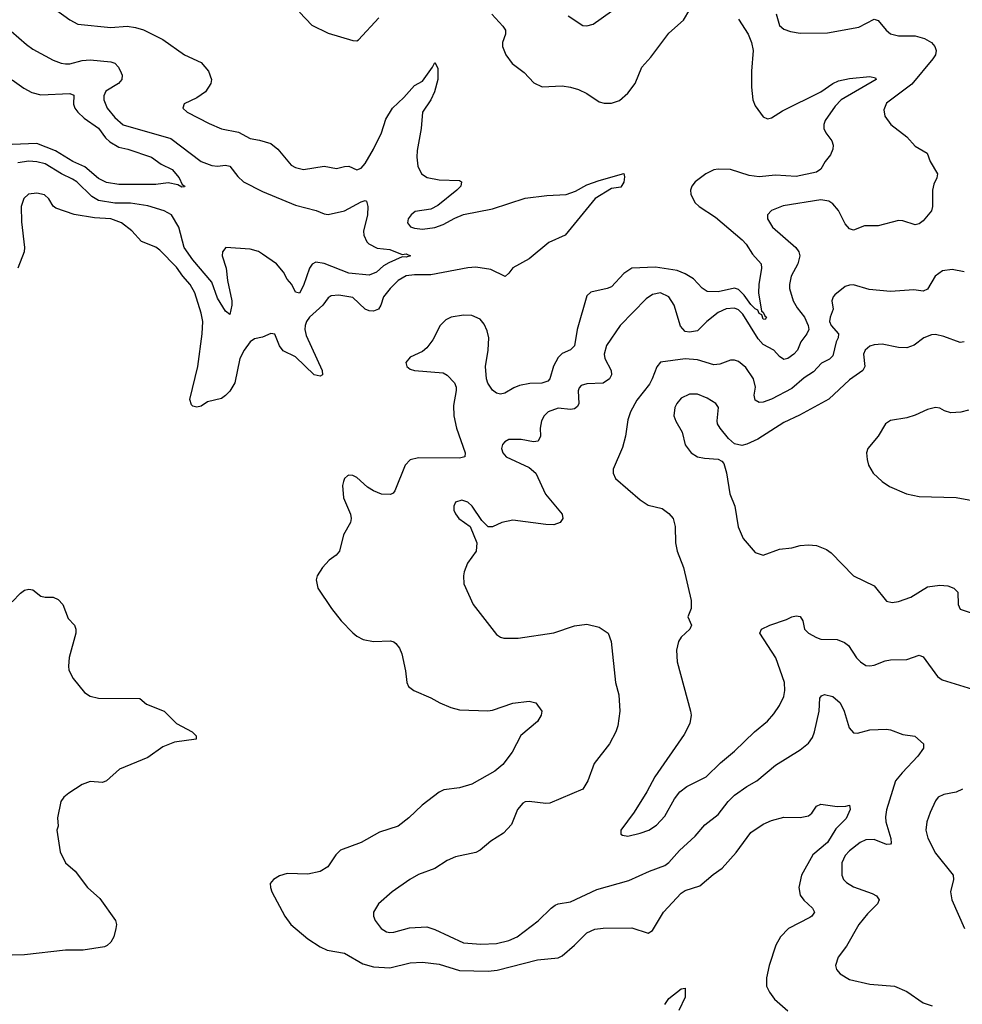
# Model space of a CAD drawing. Header units: inches. Extents: x 1305375 to 1407406, y 744550 to 841633.
# Tile 448 of 509: x 1390446 to 1395040, y 803421 to 808221. Entities that reach past the tile are written whole.
import ezdxf

# ---------------------------------------------------------------- set-up
doc = ezdxf.new("R2010")
doc.units = ezdxf.units.IN
doc.header["$MEASUREMENT"] = 0
doc.layers.add('B3890', color=7, linetype='Continuous')

msp = doc.modelspace()

# ---------------------------------------------------------------- linework, layer by layer
at = {"layer": 'B3890', "color": 5}
for points, elevation in [([(1390579.4, 808299.4), (1390690, 808220.9), (1390730, 808199.6), (1390890, 808183.5), (1390970, 808189.2), (1391010, 808183.6), (1391050, 808171.4), (1391144, 808124), (1391250, 808050.2), (1391330, 808012.7), (1391366, 807970), (1391380.4, 807930), (1391378, 807910), (1391352.2, 807870), (1391310, 807839.8), (1391247.7, 807810), (1391240.5, 807790), (1391263, 807770), (1391370, 807714.7), (1391429.3, 807689.3), (1391511.9, 807671.9), (1391570, 807642), (1391614.4, 807634.4), (1391670, 807617.3), (1391704.6, 807590), (1391770, 807512), (1391790, 807500.3), (1391830, 807490.3), (1391930, 807507.3), (1391990, 807495.4), (1392030, 807506), (1392050, 807506.3), (1392090, 807489.1), (1392110, 807497.3), (1392130, 807519.6), (1392171.3, 807590), (1392209.3, 807670), (1392230, 807735.8), (1392263, 807790), (1392318.2, 807841.9), (1392370, 807900.3), (1392410, 807921.1), (1392458.7, 807990), (1392470, 808013), (1392484.2, 807984.2), (1392484.7, 807930), (1392468.3, 807870), (1392450, 807830.8), (1392410.1, 807770), (1392403.5, 807690), (1392383.6, 807583.6), (1392382, 807550), (1392387.1, 807507.1), (1392404.9, 807470), (1392432.1, 807452.1), (1392490, 807440.2), (1392590, 807436.4), (1392599.1, 807430), (1392595.8, 807410), (1392577, 807390), (1392484.2, 807315.8), (1392450, 807297.7), (1392374.2, 807285.8), (1392353.7, 807270), (1392340.3, 807250), (1392337, 807230), (1392351.5, 807211.5), (1392370, 807204.2), (1392410, 807200.2), (1392470, 807207.4), (1392510, 807222), (1392566.3, 807253.7), (1392609.4, 807270.6), (1392750, 807298.8), (1392910, 807350.1), (1393015.8, 807364.2), (1393110, 807369.1), (1393154.8, 807385.2), (1393210, 807416.6), (1393270, 807437.1), (1393390, 807470.4), (1393394.3, 807454.3), (1393390, 807429), (1393375.2, 807404.8), (1393330, 807398.5), (1393250.2, 807349.8), (1393105.3, 807170), (1393025.8, 807134.3), (1392930, 807054.7), (1392849.5, 807010.6), (1392830, 806984.5), (1392811.5, 806968.5), (1392742.9, 807002.9), (1392670, 807013.8), (1392630, 807011.3), (1392450, 806977.8), (1392370, 806977.4), (1392330, 806971.7), (1392291, 806950), (1392251, 806910), (1392219, 806870), (1392206.6, 806830), (1392194.8, 806810), (1392170, 806800.6), (1392150, 806801.9), (1392130, 806810.5), (1392070, 806866.5), (1392001.6, 806878.4), (1391965, 806875), (1391950, 806864.7), (1391923.2, 806830), (1391858.9, 806770), (1391844.7, 806750), (1391838.1, 806730), (1391836.3, 806710), (1391842.1, 806682.1), (1391920.2, 806510), (1391922.4, 806490), (1391910, 806483.5), (1391881.1, 806490), (1391790, 806577), (1391730, 806606.9), (1391711.8, 806631.8), (1391690, 806687.3), (1391670, 806691), (1391630, 806672.6), (1391590, 806665.1), (1391570, 806649.7), (1391540.1, 806610), (1391519.8, 806570), (1391494.7, 806450), (1391470.1, 806410), (1391450, 806388.4), (1391430, 806374.3), (1391362.3, 806357.7), (1391330, 806336.8), (1391310, 806331.9), (1391290, 806336.4), (1391283.3, 806343.3), (1391275.7, 806370), (1391314.3, 806530), (1391336.2, 806690), (1391338.3, 806750), (1391331.1, 806790), (1391299.1, 806890), (1391277.1, 806930), (1391241.1, 806970), (1391210, 807015), (1391130, 807097.4), (1391110, 807111.5), (1391039.1, 807139.1), (1390992, 807192), (1390942.5, 807230), (1390890, 807249.9), (1390810, 807254.4), (1390711.6, 807271.6), (1390622.7, 807302.7), (1390610, 807312.4), (1390587.6, 807347.6), (1390567.1, 807367.1), (1390530, 807375.6), (1390488.5, 807370), (1390465.8, 807350), (1390453.7, 807310), (1390455.3, 807235.3), (1390470.2, 807110), (1390468.4, 807090), (1390437.7, 807010)], 1080), ([(1391810, 808257), (1391870, 808194.4), (1391950, 808155.6), (1392070, 808118.9), (1392090, 808118.4), (1392097.2, 808122.7), (1392196.3, 808230)], 1120), ([(1394133.4, 808250), (1394150, 808192.7), (1394170, 808175.2), (1394203.1, 808163.1), (1394250, 808155.1), (1394383.7, 808156.3), (1394536.2, 808183.8), (1394610, 808223), (1394630, 808216.3), (1394669.3, 808169.3), (1394690, 808151.5), (1394730, 808141.5), (1394810, 808143), (1394855.8, 808130), (1394890.3, 808110), (1394906.7, 808090), (1394912.8, 808070), (1394909.2, 808050), (1394896.5, 808030), (1394793.6, 807906.4), (1394670, 807813.5), (1394658, 807782), (1394663.2, 807750), (1394691.8, 807710), (1394769.3, 807650), (1394810, 807603.6), (1394868.2, 807570), (1394883.1, 807530), (1394918.6, 807470), (1394916.5, 807450), (1394901.4, 807418.6), (1394894.7, 807390), (1394894.3, 807310), (1394890.2, 807289.8), (1394850, 807240.7), (1394830, 807225.1), (1394810, 807220.4), (1394750, 807241.1), (1394730, 807242.5), (1394630, 807215.8), (1394563.6, 807216.4), (1394510, 807194.7), (1394490, 807201.1), (1394470, 807225.4), (1394437.5, 807290), (1394410, 807322.8), (1394390, 807335.5), (1394350, 807342.2), (1394166.4, 807313.6), (1394110.6, 807290), (1394090.6, 807270), (1394090.4, 807250), (1394115.3, 807210), (1394228.9, 807110), (1394242.8, 807090), (1394248.2, 807070), (1394238.6, 807030), (1394206.7, 806970), (1394198, 806930), (1394198.5, 806910), (1394216.3, 806850), (1394235.9, 806815.9), (1394271.8, 806770), (1394289.4, 806730), (1394291.6, 806710), (1394283.2, 806690), (1394253.5, 806650), (1394237, 806610), (1394219.7, 806590), (1394190, 806569), (1394170, 806564.2), (1394150, 806578.5), (1394121.1, 806610), (1394070, 806636.8), (1394045.5, 806665.5), (1393970, 806785.2), (1393950, 806806.1), (1393930, 806814.7), (1393890, 806811), (1393850, 806793.4), (1393795.5, 806750), (1393750, 806704.6), (1393710, 806697), (1393690, 806701.1), (1393666.7, 806726.7), (1393635.4, 806830), (1393610, 806869.8), (1393570, 806889), (1393530, 806881.6), (1393499.1, 806860.9), (1393372.3, 806730), (1393306.7, 806633.3), (1393294.2, 806590), (1393297.3, 806570), (1393328.5, 806510), (1393330.4, 806490), (1393320.5, 806470), (1393290, 806448.5), (1393210, 806445.3), (1393183.1, 806436.9), (1393173.2, 806426.8), (1393168.7, 806411.3), (1393171.8, 806350), (1393164.4, 806335.6), (1393150, 806323.8), (1393130, 806320.7), (1393070, 806327.2), (1393021.3, 806310), (1393002.3, 806290), (1392990, 806265.2), (1392983.6, 806230), (1392984.4, 806190), (1392973.5, 806166.5), (1392950, 806162.9), (1392890, 806174), (1392830, 806174.3), (1392810, 806163.7), (1392799.3, 806150), (1392794.9, 806130), (1392801.6, 806110), (1392817.3, 806090), (1392930, 806038.4), (1392962.4, 806010), (1393008.4, 805908.4), (1393090.4, 805810), (1393093, 805790), (1393081, 805770), (1393050, 805758), (1393010, 805759.3), (1392850, 805781.3), (1392796, 805770), (1392750, 805749.3), (1392730, 805749.2), (1392698.9, 805778.9), (1392651.8, 805850), (1392630, 805869.3), (1392601.6, 805878.4), (1392570, 805868.7), (1392562, 805850), (1392562, 805830), (1392570, 805811.3), (1392586.8, 805790), (1392641, 805750), (1392674.8, 805670), (1392670.7, 805630), (1392628.7, 805571.3), (1392612.7, 805530), (1392608.4, 805510), (1392610.5, 805470), (1392657.1, 805370), (1392770, 805223), (1392790, 805210.4), (1392806.5, 805206.5), (1392874.9, 805205.1), (1393050, 805231.8), (1393150, 805265.7), (1393210, 805274.8), (1393270, 805259.5), (1393314, 805230), (1393328.9, 805190), (1393350.2, 804990.2), (1393366.4, 804930), (1393370.4, 804849.7), (1393361.4, 804778.6), (1393352.4, 804750), (1393320.4, 804690), (1393245.9, 804594.1), (1393215.8, 804510), (1393190.5, 804470), (1393030, 804402), (1393010, 804399.7), (1392930, 804409.6), (1392910, 804407.6), (1392898.9, 804401.1), (1392872.4, 804370), (1392842.9, 804297.1), (1392804.8, 804255.2), (1392743, 804217), (1392690, 804172), (1392670, 804161.6), (1392570, 804140.5), (1392530, 804121.3), (1392470, 804082.6), (1392390, 804054.3), (1392348, 804030), (1392261.6, 803970), (1392194.9, 803910), (1392170.5, 803870), (1392170.4, 803850), (1392179.3, 803830), (1392208.4, 803790), (1392233.5, 803773.5), (1392250, 803770.4), (1392270, 803773.4), (1392346.3, 803793.7), (1392430, 803798), (1392470, 803786.4), (1392610, 803720.7), (1392693.8, 803713.9), (1392770, 803716.6), (1392830, 803732.3), (1392871, 803750), (1392972.5, 803827.5), (1393036.3, 803890), (1393056, 803904), (1393070, 803910.3), (1393130, 803920.8), (1393259.3, 803980.7), (1393415.7, 804024.3), (1393516, 804070), (1393590, 804097.7), (1393610, 804111.7), (1393662.7, 804170), (1393738.9, 804241.1), (1393784.6, 804295.4), (1393850, 804346.7), (1393899.3, 804410), (1393930, 804440.2), (1393990, 804482.4), (1394039.6, 804510), (1394130, 804586.7), (1394250, 804661.5), (1394290, 804693.4), (1394310, 804721.5), (1394320.5, 804750), (1394343.4, 804850), (1394346.2, 804913.8), (1394354.5, 804925.5), (1394368.4, 804931.6), (1394410, 804921.5), (1394444.9, 804890), (1394464.6, 804850), (1394488, 804768), (1394510, 804744.9), (1394530, 804742), (1394590, 804759.5), (1394670, 804762), (1394690, 804758.7), (1394750, 804735.5), (1394808.7, 804728.7), (1394850.4, 804690.3), (1394850.4, 804670), (1394823.2, 804630), (1394746.4, 804550), (1394715, 804510), (1394671, 804369), (1394665.4, 804334.6), (1394666.9, 804310), (1394692.4, 804230), (1394693.7, 804206.3), (1394690, 804201.6), (1394670, 804200.3), (1394610, 804224.5), (1394570, 804222.9), (1394542.6, 804210), (1394490, 804169.7), (1394470, 804146), (1394453.4, 804110), (1394452.8, 804050), (1394461.7, 804030), (1394475, 804015), (1394510, 803993), (1394601.7, 803961.7), (1394621.6, 803950), (1394634.4, 803930), (1394626.7, 803910), (1394577.5, 803862.5), (1394535.3, 803810), (1394476, 803704), (1394434.9, 803650), (1394422, 803610), (1394427.3, 803590), (1394444.9, 803570), (1394490, 803541.7), (1394590, 803519.6), (1394710, 803509.1), (1394770, 803482.6), (1394850, 803428.9), (1394893.2, 803413.2)], 1140), ([(1392747.6, 808247.6), (1392800.3, 808190), (1392813.4, 808170), (1392814, 808150), (1392799.5, 808110), (1392799.5, 808090), (1392814.9, 808050), (1392847.1, 808007.1), (1392904.2, 807964.2), (1392952.7, 807912.7), (1392993.3, 807893.3), (1393090, 807897.7), (1393130, 807891.7), (1393170, 807880.3), (1393210, 807861.7), (1393270, 807821.1), (1393294.4, 807814.4), (1393330, 807814.6), (1393370, 807827.2), (1393410, 807862.6), (1393446.2, 807910), (1393477.7, 807990), (1393522.4, 808037.6), (1393610, 808154.7), (1393682.1, 808217.9), (1393712.4, 808270)], 1120), ([(1393119.9, 808239.9), (1393190, 808192.7), (1393210, 808190.4), (1393240.8, 808199.2), (1393330, 808263.1)], 1140), ([(1393950, 808224.2), (1393996, 808150), (1394013.6, 808110), (1394020.4, 808070), (1394012.1, 807970), (1394012.7, 807892.7), (1394019.2, 807830), (1394030, 807800.4), (1394070, 807747.2), (1394090, 807738.3), (1394110, 807742.2), (1394163.7, 807776.3), (1394350, 807869.4), (1394408.6, 807910), (1394437.6, 807922.4), (1394490, 807933.6), (1394590, 807944), (1394617.3, 807937.3), (1394620.5, 807930), (1394450, 807829.6), (1394420.7, 807799.4), (1394371.6, 807730), (1394364.8, 807710), (1394365.5, 807690), (1394374.5, 807670), (1394404.2, 807630), (1394410.9, 807610), (1394409.3, 807590), (1394398.6, 807561.5), (1394372.5, 807530), (1394350, 807492.4), (1394330, 807478), (1394230, 807457.2), (1394130, 807462.2), (1394050, 807454.9), (1394001.2, 807461.2), (1393910, 807489.9), (1393850, 807491.8), (1393830, 807489), (1393790.3, 807470), (1393738.9, 807430), (1393722.6, 807410), (1393715.6, 807390), (1393717.8, 807370), (1393737.3, 807330), (1393757.3, 807310), (1393837.7, 807257.7), (1393967.4, 807147.4), (1393986.1, 807126.1), (1394017.1, 807077.1), (1394059.7, 807030), (1394060.9, 807010), (1394048, 806930), (1394047.5, 806890), (1394060.8, 806800.8), (1394070, 806795.6), (1394077, 806777), (1394086.4, 806770), (1394079.9, 806760.1), (1394070, 806760.9), (1394062.4, 806782.4), (1394050, 806788.8), (1394044.2, 806804.2), (1394030, 806811.6), (1394010, 806832.7), (1393977.5, 806877.5), (1393950, 806906.3), (1393930, 806911.9), (1393850, 806895), (1393796.5, 806896.5), (1393772.2, 806912.2), (1393730, 806957.4), (1393690, 806982.4), (1393650, 806997.5), (1393545.5, 807014.5), (1393430, 807009.8), (1393390, 806983.1), (1393330, 806918.7), (1393310, 806909.8), (1393230, 806892.6), (1393210, 806874.5), (1393163, 806710), (1393149.5, 806630.5), (1393130, 806610.8), (1393090, 806594.2), (1393070, 806574.8), (1393047.7, 806532.3), (1393030.6, 806469.4), (1393020.6, 806459.4), (1392990.7, 806449.3), (1392933.2, 806446.8), (1392882.5, 806437.5), (1392853.8, 806426.2), (1392810, 806400.3), (1392790, 806395.9), (1392770, 806400.3), (1392750, 806414.2), (1392728.2, 806448.2), (1392720.6, 806470), (1392715.9, 806530), (1392729.9, 806610), (1392731.9, 806670), (1392724.7, 806704.7), (1392710, 806737.2), (1392690, 806761.8), (1392650, 806778.6), (1392610, 806781), (1392548.8, 806771.2), (1392522.6, 806757.4), (1392495.5, 806730), (1392459.8, 806660.2), (1392430, 806620.5), (1392410, 806603.5), (1392350, 806575.6), (1392328, 806550), (1392333.4, 806530), (1392350, 806517.1), (1392370, 806510.4), (1392510, 806499), (1392530, 806487.2), (1392565.3, 806450), (1392573.4, 806430), (1392573.1, 806413.1), (1392560.6, 806339.4), (1392562.3, 806290), (1392575.1, 806230), (1392617.6, 806110), (1392616, 806090), (1392590, 806083), (1392390, 806085.1), (1392350, 806075.1), (1392325.7, 806050), (1392275.3, 805924.7), (1392267, 805913), (1392253.1, 805906.9), (1392210, 805908.3), (1392170, 805924), (1392141.6, 805941.6), (1392090, 805989.5), (1392070, 805999.5), (1392050, 806000.9), (1392043.1, 805996.9), (1392030, 805984), (1392023.8, 805970), (1392019.3, 805950), (1392023.7, 805890), (1392058.4, 805810), (1392062.4, 805790), (1392058.4, 805770), (1392024.4, 805710), (1392005.5, 805630), (1391988.8, 805611.2), (1391954, 805586), (1391922, 805550), (1391895.5, 805510), (1391890.5, 805490), (1391899.3, 805450), (1391965.3, 805350), (1392013.7, 805290), (1392070, 805232.4), (1392090, 805215.5), (1392119.9, 805199.9), (1392170, 805190.3), (1392252.7, 805192.7), (1392270, 805188.2), (1392279.9, 805179.9), (1392297.5, 805157.5), (1392308.4, 805130), (1392326.2, 805046.2), (1392332.7, 804990), (1392341.6, 804970), (1392367.7, 804950), (1392450, 804914.3), (1392493.4, 804890), (1392547.1, 804867.1), (1392590, 804856.5), (1392727.9, 804852.1), (1392750, 804855.5), (1392850, 804889), (1392930, 804899.3), (1392961, 804890), (1392990.6, 804850), (1392987.7, 804830), (1392970, 804799.3), (1392888.1, 804731.9), (1392846.7, 804650), (1392800.4, 804590), (1392762, 804558), (1392650, 804494), (1392590, 804476.9), (1392514.1, 804465.9), (1392490, 804454.7), (1392408.3, 804391.7), (1392342.6, 804330), (1392290.9, 804289.1), (1392199.4, 804260.6), (1392110.7, 804210), (1392010, 804172), (1391987.3, 804150), (1391948.5, 804091.5), (1391910, 804067.6), (1391850, 804054.7), (1391750, 804058.7), (1391712.3, 804047.7), (1391682.8, 804030), (1391667.7, 804010), (1391668.2, 803990), (1391674.9, 803970), (1391738.4, 803850), (1391768.4, 803810), (1391850, 803739.5), (1391910, 803700.3), (1391944.8, 803684.8), (1392030, 803670.2), (1392118.6, 803618.6), (1392170, 803604.1), (1392250, 803598.9), (1392350, 803623.2), (1392410, 803626.3), (1392490, 803616.6), (1392590, 803586), (1392730, 803582.6), (1392772.6, 803587.4), (1392970, 803637.7), (1393070, 803647.4), (1393090, 803656.9), (1393150.5, 803709.5), (1393209.7, 803770), (1393250, 803787.5), (1393290, 803792.9), (1393430, 803793.6), (1393510, 803768.4), (1393530, 803781.3), (1393583.4, 803870), (1393670, 803962.9), (1393690, 803975.1), (1393760.8, 803999.2), (1393825.5, 804054.5), (1393870, 804084.9), (1393938.5, 804161.5), (1394010, 804258.3), (1394070, 804299.1), (1394110, 804316.9), (1394170, 804333.4), (1394250, 804332.4), (1394290, 804340.3), (1394307.4, 804352.6), (1394330, 804387.3), (1394350, 804396.4), (1394430, 804384.7), (1394473.3, 804386.7), (1394490, 804391.8), (1394493, 804370), (1394473.4, 804326.6), (1394424.2, 804275.8), (1394383.9, 804210), (1394312.5, 804150), (1394256.6, 804050), (1394244.1, 803990), (1394250, 803952.4), (1394267.9, 803927.9), (1394310.3, 803890), (1394320.3, 803870), (1394307, 803850), (1394296.7, 803843.3), (1394193.4, 803790), (1394154, 803750), (1394131.1, 803708.9), (1394099.1, 803610), (1394085.2, 803550), (1394086.2, 803510), (1394099.8, 803479.8), (1394125.4, 803445.5), (1394189.5, 803389.5)], 1120), ([(1390404.2, 808164.2), (1390479.4, 808099.4), (1390510, 808077.3), (1390610, 808024.4), (1390648.7, 808008.7), (1390670, 808005.8), (1390690, 808005.5), (1390750, 808021.4), (1390790, 808026), (1390890, 808016), (1390910, 808008.7), (1390927.2, 807990), (1390941.5, 807961.5), (1390945.7, 807950), (1390944.6, 807930), (1390927.6, 807910), (1390866.7, 807873.3), (1390856.3, 807850), (1390856.6, 807830), (1390872.8, 807790), (1390910, 807744.8), (1390950, 807708.6), (1391182.2, 807642.2), (1391330.3, 807530), (1391382.8, 807510), (1391410, 807507.4), (1391450, 807511.7), (1391470, 807507.1), (1391510, 807456), (1391536.4, 807430), (1391630, 807384.1), (1391790, 807316.1), (1391890.8, 807290), (1391930, 807273.7), (1391950, 807271.7), (1392030, 807289.3), (1392110, 807332.7), (1392130, 807339.3), (1392136.7, 807336.7), (1392142.6, 807310), (1392141.7, 807270), (1392121.1, 807190), (1392123.1, 807170), (1392138.5, 807138.5), (1392148, 807128), (1392187.9, 807107.9), (1392250, 807101), (1392310, 807076.4), (1392330, 807078.7), (1392350.3, 807070), (1392330, 807063.1), (1392310, 807064.7), (1392244.8, 807035.2), (1392219.1, 807020.9), (1392185.3, 806990), (1392150, 806975.8), (1392050, 806986), (1391930, 807032.7), (1391890, 807038.4), (1391871.3, 807028.7), (1391858, 807010), (1391830, 806925.1), (1391810, 806887.3), (1391790, 806893.2), (1391772, 806930), (1391750, 806956), (1391732.2, 806990), (1391698.6, 807030), (1391630, 807078.4), (1391610, 807090.4), (1391570, 807101.8), (1391450.2, 807109.8), (1391434, 807090), (1391433.2, 807070), (1391451.8, 807010), (1391458.8, 806950), (1391480.6, 806850), (1391480.7, 806830), (1391470, 806784), (1391450, 806800.5), (1391410, 806864), (1391382, 806942), (1391290.5, 807050), (1391248.4, 807110), (1391221.6, 807210), (1391186.4, 807270), (1391150, 807289.2), (1391070, 807312.7), (1390986.7, 807326.7), (1390910, 807325.8), (1390830, 807339.2), (1390798.2, 807358.2), (1390725.3, 807430), (1390704, 807444), (1390650, 807469.9), (1390570, 807517.6), (1390530, 807527.9), (1390490, 807530.8), (1390437.3, 807522.7)], 1060), ([(1390410, 807927.1), (1390466.8, 807886.8), (1390505.7, 807865.7), (1390550, 807854.4), (1390690, 807861.5), (1390710, 807853), (1390709.2, 807809.2), (1390714.6, 807790), (1390728.9, 807770), (1390760.5, 807740.5), (1390830, 807692), (1390864.6, 807644.6), (1390885.8, 807625.8), (1390930, 807600.2), (1390973, 807590), (1391088.2, 807550), (1391136.1, 807516.1), (1391190, 807490.2), (1391222.8, 807450), (1391238, 807418), (1391250.7, 807410), (1391250, 807406), (1391236, 807404), (1391216.5, 807416.5), (1391170, 807426), (1391110, 807418), (1390930, 807417.8), (1390870, 807427.2), (1390830, 807446.8), (1390763.9, 807503.9), (1390705.3, 807530), (1390621.1, 807581.1), (1390530, 807616.9), (1390410, 807612.8)], 1040), ([(1395050, 806991.1), (1394990, 807003.1), (1394943.4, 806996.6), (1394908.2, 806970), (1394870, 806907.3), (1394850, 806898), (1394803.5, 806903.5), (1394690, 806896), (1394586.3, 806906.3), (1394510, 806927.6), (1394490, 806927.3), (1394470, 806919.5), (1394419.7, 806880.3), (1394410.2, 806869.8), (1394404.4, 806850), (1394410.3, 806810), (1394396, 806770), (1394393.7, 806750), (1394401.6, 806730), (1394436.5, 806690), (1394435.2, 806670), (1394425.7, 806650), (1394410, 806581.7), (1394393.7, 806566.3), (1394354.2, 806545.8), (1394315.4, 806504.6), (1394270, 806475.8), (1394210, 806422.9), (1394110, 806370.8), (1394070, 806356.1), (1394050, 806355.1), (1394030, 806365.6), (1394026.6, 806390), (1394032, 806430), (1394023.1, 806470), (1393984.9, 806524.9), (1393950, 806554.8), (1393930, 806561), (1393910, 806560.4), (1393857.7, 806542.3), (1393830, 806538.6), (1393750, 806562.4), (1393690, 806567.2), (1393569.2, 806550.8), (1393550.9, 806529.1), (1393529.5, 806470), (1393515.5, 806444.5), (1393454, 806366), (1393422.8, 806310), (1393410.2, 806270), (1393398, 806190), (1393384.5, 806135.5), (1393338, 806030), (1393339.3, 806010), (1393350, 805984.9), (1393470, 805879.5), (1393510, 805854.9), (1393577.6, 805837.6), (1393610, 805814), (1393630.3, 805790), (1393641.1, 805750), (1393642.4, 805670), (1393650.4, 805630), (1393681.3, 805550), (1393719.5, 805390), (1393718, 805350), (1393703, 805310), (1393720.5, 805270), (1393712.7, 805250), (1393670.4, 805210), (1393657.6, 805190), (1393646.9, 805146.9), (1393650.4, 805090), (1393715.6, 804850), (1393718.3, 804830), (1393711.6, 804790), (1393684.3, 804735.7), (1393542, 804530), (1393503, 804457), (1393441.6, 804358.4), (1393376.3, 804270), (1393376, 804250), (1393384.7, 804244.7), (1393410, 804240.3), (1393470, 804254.6), (1393512.3, 804270), (1393550, 804294.4), (1393590, 804338), (1393637.1, 804422.9), (1393662.9, 804457.1), (1393697.3, 804482.7), (1393791.3, 804530), (1393861.3, 804598.7), (1393930, 804654.6), (1394027.6, 804750), (1394090, 804802), (1394122.2, 804837.8), (1394150, 804878), (1394170, 804920.7), (1394175.5, 804950), (1394173.2, 804990), (1394130.7, 805110), (1394052.7, 805230), (1394062, 805250), (1394102, 805270), (1394183.8, 805296.2), (1394210, 805310.5), (1394230, 805314), (1394250, 805310.8), (1394262.8, 805290), (1394270.8, 805250), (1394291, 805230), (1394330, 805208.5), (1394350, 805201.3), (1394430, 805198.8), (1394465.4, 805185.4), (1394485.3, 805170), (1394525.3, 805110), (1394544.6, 805090), (1394570, 805073.4), (1394590, 805070.2), (1394610, 805074.2), (1394665, 805095.1), (1394690, 805099.7), (1394770, 805102.4), (1394830, 805122.4), (1394850, 805115.5), (1394919.1, 805019.1), (1394942, 805002), (1395110.4, 804950.3)], 1160), ([(1395050, 806649.7), (1395030, 806647.1), (1394950, 806677.3), (1394910, 806686), (1394890, 806683.9), (1394853.4, 806670), (1394806.2, 806633.8), (1394770, 806620.7), (1394730, 806623.2), (1394650, 806638.4), (1394610, 806636), (1394590, 806629.8), (1394567.2, 806610), (1394559.3, 806590), (1394565, 806530), (1394556, 806510), (1394490, 806465.5), (1394390, 806370.8), (1394247.4, 806292.6), (1394170, 806256.5), (1394043.6, 806176.4), (1393990, 806150.9), (1393965.4, 806145.4), (1393930, 806152.8), (1393900, 806180), (1393860.5, 806230), (1393847.6, 806250), (1393844.9, 806264.9), (1393852.4, 806330), (1393839.5, 806350), (1393796.6, 806376.6), (1393750, 806395.7), (1393710, 806395.8), (1393670, 806375.1), (1393649.4, 806350.6), (1393639, 806330), (1393634.6, 806290), (1393644.1, 806264.1), (1393674.9, 806210), (1393688.9, 806148.9), (1393718, 806110), (1393750, 806090.3), (1393783, 806083), (1393850, 806078.7), (1393869, 806069), (1393877.6, 806057.6), (1393891.2, 806011.2), (1393906.9, 805910), (1393931.4, 805850), (1393948.1, 805748.1), (1393971.8, 805691.8), (1394030, 805622.8), (1394070, 805610.6), (1394150, 805639.5), (1394210, 805646.7), (1394250, 805658.3), (1394290, 805661.5), (1394330, 805656.9), (1394377.7, 805637.7), (1394401.3, 805621.3), (1394510.5, 805510), (1394610, 805461.6), (1394670, 805386.4), (1394699, 805379), (1394730, 805384.2), (1394790, 805406.3), (1394870, 805456), (1394930, 805463.8), (1394970, 805461.2), (1394999.3, 805450), (1395018.4, 805430), (1395020.5, 805370), (1395030, 805347.3), (1395150, 805306.2)], 1180), ([(1395070, 806318.1), (1395032.7, 806307.3), (1394985, 806305), (1394954.2, 806314.2), (1394930, 806327.1), (1394910, 806330.7), (1394870, 806321.1), (1394810, 806293), (1394770, 806279.8), (1394690, 806267.6), (1394666, 806250), (1394630.1, 806189.9), (1394579, 806130), (1394573.1, 806110), (1394576.5, 806076.5), (1394582.4, 806050), (1394605.3, 806010), (1394650.2, 805970.2), (1394685.7, 805945.7), (1394767.7, 805910), (1394830, 805896.5), (1395010, 805891.9), (1395090, 805876.3)], 1220), ([(1390410, 805383.8), (1390450, 805426), (1390470, 805439.3), (1390490, 805444.9), (1390510, 805441), (1390550, 805410.8), (1390570, 805406), (1390610, 805406), (1390633.7, 805393.7), (1390656, 805370), (1390682, 805302), (1390713.4, 805270), (1390720.5, 805250), (1390720.4, 805230), (1390687.9, 805112.1), (1390683.6, 805070), (1390686, 805050), (1390707.2, 805010), (1390761.8, 804941.8), (1390790, 804923.2), (1390830, 804913.4), (1391031.9, 804911.9), (1391064.8, 804884.8), (1391150, 804850.3), (1391210.4, 804790), (1391287, 804750), (1391306.4, 804730), (1391306.4, 804713.6), (1391200.9, 804699.1), (1391143.2, 804676.8), (1391070, 804624.6), (1390932.8, 804567.2), (1390870, 804509.6), (1390850, 804501.6), (1390790, 804507.1), (1390750, 804491.9), (1390685.7, 804450), (1390662, 804430), (1390647.2, 804410), (1390630.5, 804330.5), (1390633.4, 804290), (1390628, 804270), (1390644.2, 804164.2), (1390670.2, 804110.2), (1390716.4, 804070), (1390777.4, 803990), (1390836, 803936), (1390913, 803830), (1390918, 803810), (1390914.9, 803790), (1390905.5, 803750), (1390890, 803723.7), (1390872.8, 803707.2), (1390858.9, 803701.1), (1390755.8, 803684.2), (1390670, 803684.1), (1390470, 803661.8), (1390410, 803660.4)], 1080), ([(1395040.5, 804470), (1395010, 804454.7), (1394950, 804443), (1394923, 804430), (1394910, 804412.7), (1394883.7, 804356.3), (1394867.6, 804310), (1394861.7, 804270), (1394871.4, 804231.4), (1394910, 804158), (1394994.9, 804050), (1394997.6, 804030), (1394983.1, 803970), (1394988.5, 803930), (1395050.3, 803790.2)], 1160), ([(1393590, 803419.5), (1393609.8, 803450), (1393670, 803496), (1393690, 803498.8), (1393690, 803455.3), (1393658.7, 803390)], 1080)]:
    msp.add_lwpolyline(points, dxfattribs=dict(at, elevation=elevation))

doc.saveas('drawing.dxf')
